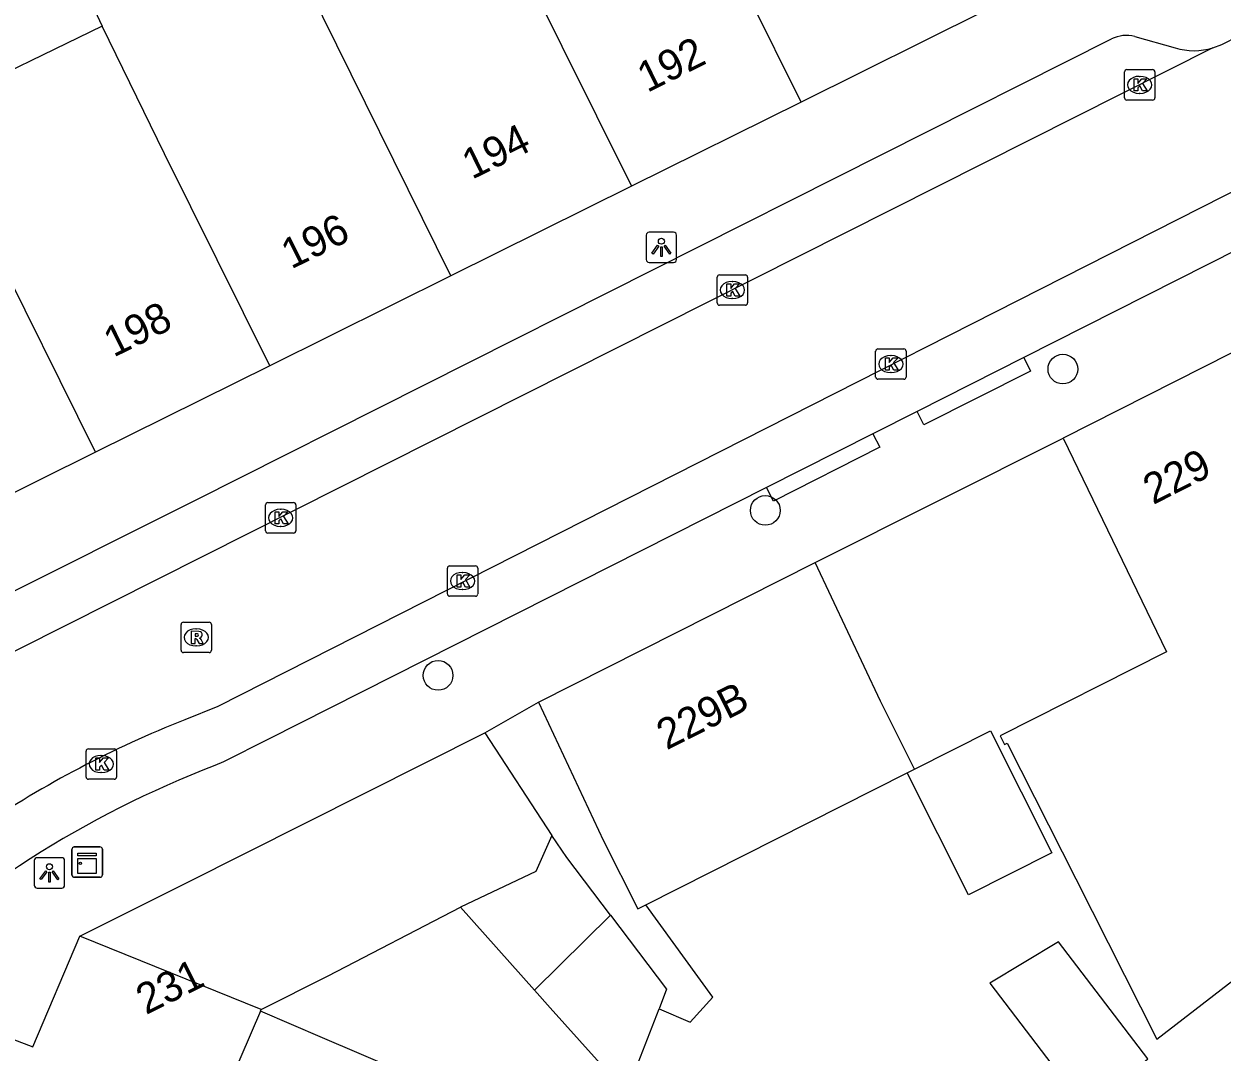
# Model space of a CAD drawing. Extents: x 161771 to 163125, y 382479 to 383177.
# Drawn here: x 162219.91 to 162259.32, y 382642.37 to 382676.18 of the extents above; entities that cross this region are included whole.
import ezdxf

# ---------------------------------------------------------------- set-up
doc = ezdxf.new("R2010")
doc.units = 0
for name, color, linetype in [('IMGEO_Boom', 7, 'Continuous'), ('IMGEO_Kast', 7, 'Continuous'), ('IMGEO_Kolk', 7, 'Continuous'), ('IMGEO_Lichtpunt', 7, 'Continuous'), ('IMGEO_Pand', 7, 'Continuous'), ('IMGEO_Pand_nummerreeks', 7, 'Continuous'), ('IMGEO_Rijbaan_lokaal_open', 7, 'Continuous'), ('IMGEO_Rioolput', 7, 'Continuous'), ('IMGEO_Voetpad_open', 7, 'Continuous')]:
    doc.layers.add(name, color=color, linetype=linetype)

msp = doc.modelspace()

# ---------------------------------------------------------------- linework, layer by layer
at = {"layer": 'IMGEO_Boom'}
for centre in [(162254.084, 382664.831), (162244.297, 382660.183), (162233.533, 382654.758)]:
    msp.add_circle(centre, 0.489, dxfattribs=at)
at = {"layer": 'IMGEO_Kast'}
for p, q in [((162221.492, 382648.191), (162221.492, 382649.032)), ((162221.492, 382649.032), (162221.492, 382648.191)), ((162221.567, 382649.116), (162222.408, 382649.116)), ((162222.408, 382649.116), (162221.567, 382649.116)), ((162222.492, 382649.041), (162222.492, 382648.2)), ((162222.492, 382648.2), (162222.492, 382649.041)), ((162222.417, 382648.116), (162221.576, 382648.116)), ((162221.576, 382648.116), (162222.417, 382648.116))]:
    msp.add_line(p, q, dxfattribs=at)
for points in [[(162221.687, 382648.906), (162222.287, 382648.906), (162222.287, 382648.821), (162221.687, 382648.821), (162221.687, 382648.906)], [(162221.687, 382648.731), (162222.287, 382648.731), (162222.287, 382648.242), (162221.687, 382648.242), (162221.687, 382648.731)]]:
    msp.add_lwpolyline(points, dxfattribs=at)
msp.add_circle((162221.771, 382648.58), 0.0377, dxfattribs=at)
for centre, start, end in [((162221.57, 382649.038), 92.4484, 184.2845), ((162221.57, 382649.038), 92.4484, 184.2845), ((162222.414, 382649.038), 2.4484, 94.2845), ((162222.414, 382649.038), 2.4484, 94.2845), ((162221.57, 382648.194), 182.4484, 274.2845), ((162221.57, 382648.194), 182.4484, 274.2845), ((162222.414, 382648.194), 272.4484, 4.2845), ((162222.414, 382648.194), 272.4484, 4.2845)]:
    msp.add_arc(centre, 0.0779, start, end, dxfattribs=at)
at = {"layer": 'IMGEO_Kolk'}
for p, q in [((162256.11, 382673.753), (162256.11, 382674.605)), ((162256.185, 382674.679), (162257.037, 382674.679)), ((162257.111, 382674.605), (162257.111, 382673.753)), ((162256.598, 382674.459), (162256.623, 382674.459)), ((162256.621, 382673.899), (162256.596, 382673.899)), ((162257.037, 382673.679), (162256.185, 382673.679)), ((162242.714, 382667.005), (162242.714, 382667.857)), ((162242.789, 382667.931), (162243.641, 382667.931)), ((162243.715, 382667.857), (162243.715, 382667.005)), ((162243.202, 382667.711), (162243.227, 382667.711)), ((162243.225, 382667.151), (162243.2, 382667.151)), ((162243.641, 382666.931), (162242.789, 382666.931)), ((162248.001, 382665.496), (162248.853, 382665.496)), ((162247.926, 382664.57), (162247.926, 382665.422)), ((162248.414, 382665.276), (162248.439, 382665.276)), ((162248.927, 382665.422), (162248.927, 382664.57)), ((162248.437, 382664.716), (162248.412, 382664.716)), ((162248.853, 382664.496), (162248.001, 382664.496)), ((162227.856, 382659.513), (162227.856, 382660.365)), ((162227.931, 382660.439), (162228.783, 382660.439)), ((162228.857, 382660.365), (162228.857, 382659.513)), ((162228.344, 382660.219), (162228.369, 382660.219)), ((162228.367, 382659.659), (162228.342, 382659.659)), ((162228.783, 382659.439), (162227.931, 382659.439)), ((162233.838, 382657.434), (162233.838, 382658.286)), ((162233.913, 382658.36), (162234.765, 382658.36)), ((162234.326, 382658.14), (162234.351, 382658.14)), ((162234.839, 382658.286), (162234.839, 382657.434)), ((162234.765, 382657.36), (162233.913, 382657.36)), ((162234.349, 382657.58), (162234.324, 382657.58)), ((162221.956, 382651.415), (162221.956, 382652.267)), ((162222.031, 382652.341), (162222.883, 382652.341)), ((162222.444, 382652.121), (162222.469, 382652.121)), ((162222.957, 382652.267), (162222.957, 382651.415)), ((162222.883, 382651.341), (162222.031, 382651.341)), ((162222.467, 382651.561), (162222.442, 382651.561))]:
    msp.add_line(p, q, dxfattribs=at)
for points in [[(162256.11, 382673.753), (162256.11, 382674.605)], [(162256.185, 382674.679), (162257.037, 382674.679)], [(162257.111, 382674.605), (162257.111, 382673.753)], [(162256.431, 382674.379), (162256.554, 382674.379), (162256.554, 382674.228), (162256.684, 382674.379), (162256.848, 382674.379), (162256.702, 382674.228), (162256.855, 382673.979), (162256.703, 382673.979), (162256.618, 382674.143), (162256.554, 382674.076), (162256.554, 382673.979), (162256.431, 382673.979), (162256.431, 382674.379)], [(162257.037, 382673.679), (162256.185, 382673.679)], [(162242.714, 382667.005), (162242.714, 382667.857)], [(162242.789, 382667.931), (162243.641, 382667.931)], [(162243.715, 382667.857), (162243.715, 382667.005)], [(162243.035, 382667.631), (162243.158, 382667.631), (162243.158, 382667.48), (162243.288, 382667.631), (162243.452, 382667.631), (162243.306, 382667.48), (162243.459, 382667.231), (162243.307, 382667.231), (162243.222, 382667.395), (162243.158, 382667.328), (162243.158, 382667.231), (162243.035, 382667.231), (162243.035, 382667.631)], [(162243.641, 382666.931), (162242.789, 382666.931)], [(162248.001, 382665.496), (162248.853, 382665.496)], [(162247.926, 382664.57), (162247.926, 382665.422)], [(162248.247, 382665.196), (162248.37, 382665.196), (162248.37, 382665.045), (162248.5, 382665.196), (162248.664, 382665.196), (162248.518, 382665.045), (162248.671, 382664.796), (162248.519, 382664.796), (162248.434, 382664.96), (162248.37, 382664.893), (162248.37, 382664.796), (162248.247, 382664.796), (162248.247, 382665.196)], [(162248.927, 382665.422), (162248.927, 382664.57)], [(162248.853, 382664.496), (162248.001, 382664.496)], [(162227.856, 382659.513), (162227.856, 382660.365)], [(162227.931, 382660.439), (162228.783, 382660.439)], [(162228.857, 382660.365), (162228.857, 382659.513)], [(162228.177, 382660.139), (162228.3, 382660.139), (162228.3, 382659.988), (162228.43, 382660.139), (162228.594, 382660.139), (162228.448, 382659.988), (162228.601, 382659.739), (162228.449, 382659.739), (162228.364, 382659.903), (162228.3, 382659.836), (162228.3, 382659.739), (162228.177, 382659.739), (162228.177, 382660.139)], [(162228.783, 382659.439), (162227.931, 382659.439)], [(162233.838, 382657.434), (162233.838, 382658.286)], [(162233.913, 382658.36), (162234.765, 382658.36)], [(162234.159, 382658.06), (162234.282, 382658.06), (162234.282, 382657.909), (162234.412, 382658.06), (162234.576, 382658.06), (162234.43, 382657.909), (162234.583, 382657.66), (162234.431, 382657.66), (162234.346, 382657.824), (162234.282, 382657.757), (162234.282, 382657.66), (162234.159, 382657.66), (162234.159, 382658.06)], [(162234.839, 382658.286), (162234.839, 382657.434)], [(162234.765, 382657.36), (162233.913, 382657.36)], [(162221.956, 382651.415), (162221.956, 382652.267)], [(162222.031, 382652.341), (162222.883, 382652.341)], [(162222.957, 382652.267), (162222.957, 382651.415)], [(162222.277, 382652.041), (162222.4, 382652.041), (162222.4, 382651.89), (162222.53, 382652.041), (162222.694, 382652.041), (162222.548, 382651.89), (162222.701, 382651.641), (162222.549, 382651.641), (162222.464, 382651.805), (162222.4, 382651.738), (162222.4, 382651.641), (162222.277, 382651.641), (162222.277, 382652.041)], [(162222.883, 382651.341), (162222.031, 382651.341)]]:
    msp.add_lwpolyline(points, dxfattribs=at)
for centre, start, end in [((162256.187, 382674.603), 91.552, 178.448), ((162256.187, 382674.603), 91.552, 178.448), ((162257.035, 382674.603), 1.552, 88.448), ((162257.035, 382674.603), 1.552, 88.448), ((162256.187, 382673.755), 181.552, 268.448), ((162256.187, 382673.755), 181.552, 268.448), ((162257.035, 382673.755), 271.552, 358.448), ((162257.035, 382673.755), 271.552, 358.448), ((162242.791, 382667.855), 91.552, 178.448), ((162242.791, 382667.855), 91.552, 178.448), ((162243.639, 382667.855), 1.552, 88.448), ((162243.639, 382667.855), 1.552, 88.448), ((162242.791, 382667.007), 181.552, 268.448), ((162242.791, 382667.007), 181.552, 268.448), ((162243.639, 382667.007), 271.552, 358.448), ((162243.639, 382667.007), 271.552, 358.448), ((162248.003, 382665.42), 91.552, 178.448), ((162248.003, 382665.42), 91.552, 178.448), ((162248.851, 382665.42), 1.552, 88.448), ((162248.851, 382665.42), 1.552, 88.448), ((162248.003, 382664.572), 181.552, 268.448), ((162248.003, 382664.572), 181.552, 268.448), ((162248.851, 382664.572), 271.552, 358.448), ((162248.851, 382664.572), 271.552, 358.448), ((162227.933, 382660.363), 91.552, 178.448), ((162227.933, 382660.363), 91.552, 178.448), ((162228.781, 382660.363), 1.552, 88.448), ((162228.781, 382660.363), 1.552, 88.448), ((162227.933, 382659.515), 181.552, 268.448), ((162227.933, 382659.515), 181.552, 268.448), ((162228.781, 382659.515), 271.552, 358.448), ((162228.781, 382659.515), 271.552, 358.448), ((162233.915, 382658.284), 91.552, 178.448), ((162233.915, 382658.284), 91.552, 178.448), ((162234.763, 382658.284), 1.552, 88.448), ((162234.763, 382658.284), 1.552, 88.448), ((162233.915, 382657.436), 181.552, 268.448), ((162233.915, 382657.436), 181.552, 268.448), ((162234.763, 382657.436), 271.552, 358.448), ((162234.763, 382657.436), 271.552, 358.448), ((162222.033, 382652.265), 91.552, 178.448), ((162222.033, 382652.265), 91.552, 178.448), ((162222.881, 382652.265), 1.552, 88.448), ((162222.881, 382652.265), 1.552, 88.448), ((162222.033, 382651.417), 181.552, 268.448), ((162222.033, 382651.417), 181.552, 268.448), ((162222.881, 382651.417), 271.552, 358.448), ((162222.881, 382651.417), 271.552, 358.448)]:
    msp.add_arc(centre, 0.0765, start, end, dxfattribs=at)
for centre, major_axis, ratio, start_param, end_param in [((162256.597, 382674.179), (-0.387, 0.002), 0.722429, 4.712389, 7.853982), ((162256.622, 382674.179), (-0.39, 0.002), 0.717154, 1.570796, 4.712389), ((162243.201, 382667.431), (-0.387, 0.002), 0.722429, 4.712389, 7.853982), ((162243.226, 382667.431), (-0.39, 0.002), 0.717154, 1.570796, 4.712389), ((162248.413, 382664.996), (-0.387, 0.002), 0.722429, 4.712389, 7.853982), ((162248.438, 382664.996), (-0.39, 0.002), 0.717154, 1.570796, 4.712389), ((162228.343, 382659.939), (-0.387, 0.002), 0.722429, 4.712389, 7.853982), ((162228.368, 382659.939), (-0.39, 0.002), 0.717154, 1.570796, 4.712389), ((162234.325, 382657.86), (-0.387, 0.002), 0.722429, 4.712389, 7.853982), ((162234.35, 382657.86), (-0.39, 0.002), 0.717154, 1.570796, 4.712389), ((162222.443, 382651.841), (-0.387, 0.002), 0.722429, 4.712389, 7.853982), ((162222.468, 382651.841), (-0.39, 0.002), 0.717154, 1.570796, 4.712389)]:
    msp.add_ellipse(centre, major_axis=major_axis, ratio=ratio, start_param=start_param, end_param=end_param, dxfattribs=at)
at = {"layer": 'IMGEO_Lichtpunt'}
for p, q in [((162240.38, 382669.239), (162240.38, 382668.432)), ((162240.38, 382669.239), (162240.38, 382668.432)), ((162241.282, 382669.334), (162240.474, 382669.334)), ((162241.282, 382669.334), (162240.474, 382669.334)), ((162241.376, 382668.432), (162241.376, 382669.239)), ((162241.376, 382668.432), (162241.376, 382669.239)), ((162240.474, 382668.338), (162241.282, 382668.338)), ((162240.474, 382668.338), (162241.282, 382668.338)), ((162220.253, 382648.665), (162220.253, 382647.858)), ((162220.253, 382648.665), (162220.253, 382647.858)), ((162221.155, 382648.76), (162220.347, 382648.76)), ((162221.155, 382648.76), (162220.347, 382648.76)), ((162221.249, 382647.858), (162221.249, 382648.665)), ((162221.249, 382647.858), (162221.249, 382648.665)), ((162220.347, 382647.764), (162221.155, 382647.764)), ((162220.347, 382647.764), (162221.155, 382647.764))]:
    msp.add_line(p, q, dxfattribs=at)
for points in [[(162240.754, 382668.903), (162240.793, 382668.875), (162240.605, 382668.613), (162240.567, 382668.64), (162240.754, 382668.903)], [(162240.856, 382668.855), (162240.903, 382668.855), (162240.903, 382668.533), (162240.856, 382668.533), (162240.856, 382668.855)], [(162240.966, 382668.875), (162241.004, 382668.902), (162241.191, 382668.64), (162241.152, 382668.612), (162240.966, 382668.875)], [(162220.627, 382648.329), (162220.666, 382648.301), (162220.478, 382648.039), (162220.44, 382648.066), (162220.627, 382648.329)], [(162220.729, 382648.281), (162220.776, 382648.281), (162220.776, 382647.959), (162220.729, 382647.959), (162220.729, 382648.281)], [(162220.839, 382648.301), (162220.877, 382648.328), (162221.064, 382648.066), (162221.025, 382648.038), (162220.839, 382648.301)]]:
    msp.add_lwpolyline(points, dxfattribs=at)
for centre in [(162240.879, 382669.037), (162220.752, 382648.463)]:
    msp.add_circle(centre, 0.0994, dxfattribs=at)
for centre, start, end in [((162240.474, 382669.239), 90, 180), ((162240.474, 382669.239), 90, 180), ((162241.282, 382669.239), 0, 90), ((162241.282, 382669.239), 0, 90), ((162240.474, 382668.432), 180, 270), ((162240.474, 382668.432), 180, 270), ((162241.282, 382668.432), 270, 0), ((162241.282, 382668.432), 270, 360), ((162220.347, 382648.665), 90, 180), ((162220.347, 382648.665), 90, 180), ((162221.155, 382648.665), 0, 90), ((162221.155, 382648.665), 0, 90), ((162220.347, 382647.858), 180, 270), ((162220.347, 382647.858), 180, 270), ((162221.155, 382647.858), 270, 0), ((162221.155, 382647.858), 270, 360)]:
    msp.add_arc(centre, 0.0946, start, end, dxfattribs=at)
at = {"layer": 'IMGEO_Pand'}
for points in [[(162245.48, 382673.614), (162242.037, 382680.546), (162241.861, 382680.826)], [(162235.012, 382680.173), (162236.32, 382677.993), (162236.452, 382677.773), (162239.895, 382670.843)], [(162229.268, 382677.383), (162228.216, 382679.547), (162222.234, 382676.642), (162222.49, 382676.115)], [(162233.953, 382667.895), (162229.268, 382677.383)], [(162251.52, 382676.611), (162245.48, 382673.614)], [(162222.49, 382676.115), (162217.379, 382673.633), (162219.422, 382669.427), (162218.775, 382669.113)], [(162227.996, 382664.939), (162224.533, 382671.91), (162222.49, 382676.115)], [(162245.48, 382673.614), (162239.895, 382670.843)], [(162239.895, 382670.843), (162233.953, 382667.895)], [(162222.263, 382662.095), (162218.775, 382669.113)], [(162233.953, 382667.895), (162227.996, 382664.939)], [(162259.62, 382665.358), (162254.089, 382662.563)], [(162227.996, 382664.939), (162222.263, 382662.095)], [(162254.089, 382662.563), (162257.492, 382655.529), (162252.02, 382652.768), (162252.165, 382652.483), (162252.255, 382652.529), (162254.507, 382648.066), (162257.17, 382642.789), (162264.291, 382648.283), (162262.986, 382650.861), (162263.055, 382650.896), (162262.003, 382652.976), (162265.098, 382654.543)], [(162222.263, 382662.095), (162216.656, 382659.313)], [(162236.833, 382653.879), (162245.938, 382658.466)], [(162249.209, 382651.677), (162248.083, 382653.909), (162245.938, 382658.466)], [(162236.833, 382653.879), (162238.976, 382649.315), (162240.102, 382647.083), (162240.366, 382647.216)], [(162249.209, 382651.677), (162251.7, 382652.934), (162253.722, 382648.925), (162250.981, 382647.542), (162248.959, 382651.551)], [(162221.749, 382646.182), (162225.233, 382647.926), (162235.069, 382652.868)], [(162235.069, 382652.868), (162237.279, 382649.487)], [(162240.366, 382647.216), (162248.959, 382651.551)], [(162248.959, 382651.551), (162249.209, 382651.677)], [(162237.279, 382649.487), (162236.752, 382648.31), (162234.268, 382647.13)], [(162239.206, 382646.872), (162237.77, 382648.765), (162237.279, 382649.487)], [(162227.718, 382643.769), (162229.913, 382644.872), (162234.268, 382647.13)], [(162234.268, 382647.13), (162236.703, 382644.409)], [(162236.703, 382644.409), (162239.206, 382646.872)], [(162239.206, 382646.872), (162241.051, 382644.44), (162240.801, 382643.795)], [(162218.779, 382639.183), (162219.028, 382639.763), (162218.383, 382640.035), (162219.545, 382642.793), (162220.201, 382642.544), (162221.749, 382646.182)], [(162227.718, 382643.769), (162221.749, 382646.182)], [(162254.888, 382640.436), (162256.874, 382642.15), (162253.937, 382645.998), (162251.686, 382644.632), (162254.888, 382640.436)], [(162236.703, 382644.409), (162237.224, 382643.827), (162239.729, 382641.027), (162240.801, 382643.795)], [(162227.693, 382643.71), (162224.667, 382636.684)], [(162227.693, 382643.71), (162227.718, 382643.769)], [(162233.212, 382640.369), (162232.925, 382640.492), (162233.268, 382641.319), (162229.737, 382642.833), (162227.693, 382643.71)]]:
    msp.add_lwpolyline(points, dxfattribs=at)
at = {"layer": 'IMGEO_Rijbaan_lokaal_open'}
for points in [[(162288.66, 382685.364), (162272.146, 382677.013), (162226.284, 382653.729), (162225.203, 382653.3)], [(162259.018, 382675.401), (162259.311, 382675.51), (162259.872, 382675.793)], [(162259.018, 382675.401), (162215.227, 382653.35)]]:
    msp.add_lwpolyline(points, dxfattribs=at)
msp.add_arc((162238.264, 382620.35), 35.445, 111.6225, 123.929, dxfattribs=at)
at = {"layer": 'IMGEO_Rioolput'}
for p, q in [((162225.08, 382655.582), (162225.08, 382656.434)), ((162225.155, 382656.508), (162226.007, 382656.508)), ((162226.081, 382656.434), (162226.081, 382655.582)), ((162225.568, 382656.288), (162225.593, 382656.288)), ((162225.591, 382655.728), (162225.566, 382655.728)), ((162226.007, 382655.508), (162225.155, 382655.508))]:
    msp.add_line(p, q, dxfattribs=at)
for points in [[(162225.08, 382655.582), (162225.08, 382656.434)], [(162225.155, 382656.508), (162226.007, 382656.508)], [(162226.081, 382656.434), (162226.081, 382655.582)], [(162225.669, 382656.206), (162225.417, 382656.208), (162225.417, 382655.808)], [(162225.595, 382656.127), (162225.541, 382656.127), (162225.541, 382656.046)], [(162225.541, 382656.046), (162225.593, 382656.046)], [(162225.417, 382655.808), (162225.541, 382655.808), (162225.541, 382655.97), (162225.552, 382655.97)], [(162225.599, 382655.941), (162225.67, 382655.808), (162225.81, 382655.808), (162225.745, 382655.934)], [(162226.007, 382655.508), (162225.155, 382655.508)]]:
    msp.add_lwpolyline(points, dxfattribs=at)
for centre, radius, start, end in [((162225.157, 382656.432), 0.0765, 91.552, 178.448), ((162225.157, 382656.432), 0.0765, 91.552, 178.448), ((162226.005, 382656.432), 0.0765, 1.552, 88.448), ((162226.005, 382656.432), 0.0765, 1.552, 88.448), ((162225.577, 382656.235), 0.19, 274.7715, 282.9687), ((162225.601, 382656.031), 0.0964, 77.0061, 93.1865), ((162225.615, 382656.088), 0.0378, 276.6634, 79.6772), ((162225.668, 382656.096), 0.109, 350.3612, 89.416), ((162225.666, 382656.096), 0.112, 277.5842, 350.9817), ((162225.551, 382655.917), 0.0533, 26.0293, 88.6989), ((162225.65, 382655.881), 0.108, 29.5134, 73.7905), ((162225.157, 382655.584), 0.0765, 181.552, 268.448), ((162225.157, 382655.584), 0.0765, 181.552, 268.448), ((162226.005, 382655.584), 0.0765, 271.552, 358.448), ((162226.005, 382655.584), 0.0765, 271.552, 358.448)]:
    msp.add_arc(centre, radius, start, end, dxfattribs=at)
for centre, major_axis, ratio, start_param, end_param in [((162225.567, 382656.008), (-0.387, 0.002), 0.722429, 4.712389, 7.853982), ((162225.592, 382656.008), (-0.39, 0.002), 0.717154, 1.570796, 4.712389)]:
    msp.add_ellipse(centre, major_axis=major_axis, ratio=ratio, start_param=start_param, end_param=end_param, dxfattribs=at)
at = {"layer": 'IMGEO_Voetpad_open'}
for points in [[(162322.528, 382700.474), (162322.131, 382700.285), (162272.969, 382675.41), (162252.798, 382665.214)], [(162256.448, 382675.766), (162257.777, 382675.401)], [(162217.093, 382656.32), (162218.779, 382657.135), (162225.558, 382660.519), (162255.686, 382675.69)], [(162252.798, 382665.214), (162253.023, 382664.768), (162249.514, 382662.995), (162249.289, 382663.441)], [(162252.798, 382665.214), (162249.289, 382663.441)], [(162249.289, 382663.441), (162247.835, 382662.706)], [(162247.835, 382662.706), (162248.06, 382662.26), (162244.562, 382660.492), (162244.337, 382660.938)], [(162247.835, 382662.706), (162244.337, 382660.938)], [(162245.938, 382658.466), (162254.089, 382662.563)], [(162244.337, 382660.938), (162227.961, 382652.66), (162226.475, 382651.909), (162226.19, 382651.795)], [(162235.069, 382652.868), (162236.833, 382653.879)], [(162240.801, 382643.795), (162241.827, 382643.357), (162242.573, 382644.174), (162240.366, 382647.216)]]:
    msp.add_lwpolyline(points, dxfattribs=at)
for centre, radius, start, end in [((162256.165, 382674.741), 1.063, 74.5859, 116.8055), ((162258.398, 382677.316), 2.013, 252.05, 287.95), ((162238.495, 382619.932), 34.156, 111.1156, 133.9858)]:
    msp.add_arc(centre, radius, start, end, dxfattribs=at)

# ---------------------------------------------------------------- texts
at = {"layer": 'IMGEO_Pand_nummerreeks'}
for s, rotation, p in [('192', 26.3904, (162240.413, 382673.912)), ('194', 26.3874, (162234.65, 382671.054)), ('196', 26.3904, (162228.701, 382668.102)), ('198', 26.3847, (162222.861, 382665.204)), ('229', 26.7686, (162257.053, 382660.359)), ('229B', 26.7686, (162241.052, 382652.289)), ('231', 26.5623, (162223.927, 382643.583))]:
    msp.add_text(s, height=1, rotation=rotation, dxfattribs=at).set_placement(p)

doc.saveas('drawing.dxf')
